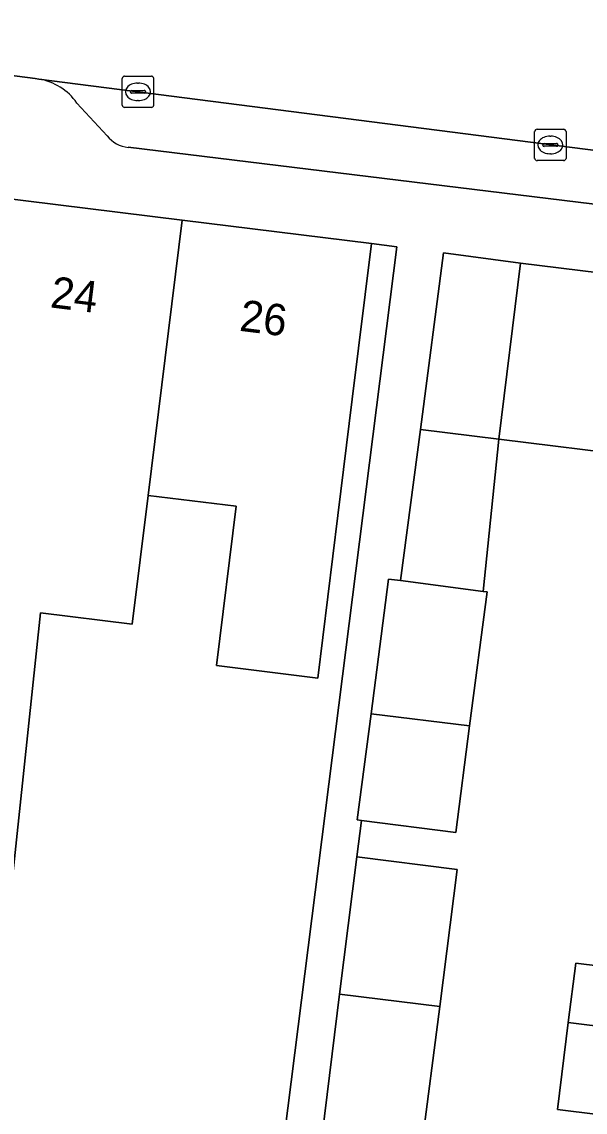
# Model space of a CAD drawing. Extents: x 162172 to 163187, y 382874 to 383685.
# Drawn here: x 162691.68 to 162709.67, y 383373.42 to 383408.18 of the extents above; entities that cross this region are included whole.
import ezdxf

# ---------------------------------------------------------------- set-up
doc = ezdxf.new("R2010")
doc.units = 0
for name, color, linetype in [('IMGEO_Erf', 7, 'Continuous'), ('IMGEO_Kolk', 7, 'Continuous'), ('IMGEO_Pand', 7, 'Continuous'), ('IMGEO_Pand_nummerreeks', 7, 'Continuous'), ('IMGEO_Parkeervlak_open', 7, 'Continuous'), ('IMGEO_Rijbaan_lokaal_open', 7, 'Continuous'), ('IMGEO_Voetpad_open', 7, 'Continuous')]:
    doc.layers.add(name, color=color, linetype=linetype)

msp = doc.modelspace()

# ---------------------------------------------------------------- linework, layer by layer
at = {"layer": 'IMGEO_Erf'}
for points in [[(162699.635, 383369.263), (162703.655, 383401.01), (162702.846, 383401.116), (162702.233, 383396.154), (162701.775, 383392.443), (162701.136, 383387.259), (162697.901, 383387.659), (162698.527, 383392.736), (162695.718, 383393.083), (162695.209, 383388.976), (162692.284, 383389.338), (162691.356, 383380.588)], [(162711.39, 383394.322), (162706.912, 383394.877), (162706.409, 383390.022), (162706.533, 383390.006), (162705.976, 383385.732), (162705.533, 383382.332), (162702.524, 383382.723), (162702.372, 383381.556), (162705.582, 383381.156), (162705.022, 383376.787), (162704.444, 383372.285)], [(162713.849, 383372.875), (162708.785, 383373.503), (162709.128, 383376.278), (162709.363, 383378.173), (162714.455, 383377.542)]]:
    msp.add_lwpolyline(points, dxfattribs=at)
msp.add_lwpolyline([(162707.605, 383400.49), (162705.145, 383400.814), (162704.405, 383395.188), (162706.912, 383394.877)], close=True, dxfattribs=at)
at = {"layer": 'IMGEO_Kolk'}
for p, q in [((162694.89, 383405.526), (162694.89, 383406.378)), ((162694.965, 383406.452), (162695.817, 383406.452)), ((162695.891, 383406.378), (162695.891, 383405.526)), ((162695.149, 383405.946), (162695.149, 383405.958)), ((162695.192, 383405.995), (162695.59, 383405.995)), ((162695.378, 383406.232), (162695.403, 383406.232)), ((162695.633, 383405.958), (162695.633, 383405.946)), ((162695.587, 383405.909), (162695.189, 383405.909)), ((162695.401, 383405.672), (162695.376, 383405.672)), ((162695.817, 383405.452), (162694.965, 383405.452)), ((162708.053, 383403.831), (162708.053, 383404.683)), ((162708.128, 383404.757), (162708.98, 383404.757)), ((162709.054, 383404.683), (162709.054, 383403.831)), ((162708.312, 383404.251), (162708.312, 383404.263)), ((162708.355, 383404.3), (162708.753, 383404.3)), ((162708.541, 383404.537), (162708.566, 383404.537)), ((162708.796, 383404.263), (162708.796, 383404.251)), ((162708.75, 383404.214), (162708.352, 383404.214)), ((162708.564, 383403.977), (162708.539, 383403.977)), ((162708.98, 383403.757), (162708.128, 383403.757))]:
    msp.add_line(p, q, dxfattribs=at)
for points in [[(162694.89, 383405.526), (162694.89, 383406.378)], [(162694.965, 383406.452), (162695.817, 383406.452)], [(162695.891, 383406.378), (162695.891, 383405.526)], [(162695.817, 383405.452), (162694.965, 383405.452)], [(162708.053, 383403.831), (162708.053, 383404.683)], [(162708.128, 383404.757), (162708.98, 383404.757)], [(162709.054, 383404.683), (162709.054, 383403.831)], [(162708.98, 383403.757), (162708.128, 383403.757)]]:
    msp.add_lwpolyline(points, dxfattribs=at)
for centre, radius, start, end in [((162694.967, 383406.376), 0.0765, 91.552, 178.448), ((162694.967, 383406.376), 0.0765, 91.552, 178.448), ((162695.815, 383406.376), 0.0765, 1.552, 88.448), ((162695.815, 383406.376), 0.0765, 1.552, 88.448), ((162695.189, 383405.955), 0.0403, 85.8775, 175.7526), ((162695.594, 383405.957), 0.0386, 1.7309, 96.639), ((162695.186, 383405.945), 0.0366, 178.938, 274.7102), ((162695.59, 383405.952), 0.043, 264.8664, 352.4533), ((162694.967, 383405.528), 0.0765, 181.552, 268.448), ((162694.967, 383405.528), 0.0765, 181.552, 268.448), ((162695.815, 383405.528), 0.0765, 271.552, 358.448), ((162695.815, 383405.528), 0.0765, 271.552, 358.448), ((162708.13, 383404.681), 0.0765, 91.552, 178.448), ((162708.13, 383404.681), 0.0765, 91.552, 178.448), ((162708.978, 383404.681), 0.0765, 1.552, 88.448), ((162708.978, 383404.681), 0.0765, 1.552, 88.448), ((162708.352, 383404.26), 0.0403, 85.8775, 175.7526), ((162708.349, 383404.25), 0.0366, 178.938, 274.7102), ((162708.753, 383404.257), 0.043, 264.8664, 352.4533), ((162708.757, 383404.262), 0.0386, 1.7309, 96.639), ((162708.13, 383403.833), 0.0765, 181.552, 268.448), ((162708.13, 383403.833), 0.0765, 181.552, 268.448), ((162708.978, 383403.833), 0.0765, 271.552, 358.448), ((162708.978, 383403.833), 0.0765, 271.552, 358.448)]:
    msp.add_arc(centre, radius, start, end, dxfattribs=at)
for centre, major_axis, ratio, start_param, end_param in [((162695.377, 383405.952), (-0.387, 0.002), 0.722429, 4.712389, 7.853982), ((162695.402, 383405.952), (-0.39, 0.002), 0.717154, 1.570796, 4.712389), ((162708.54, 383404.257), (-0.387, 0.002), 0.722429, 4.712389, 7.853982), ((162708.565, 383404.257), (-0.39, 0.002), 0.717154, 1.570796, 4.712389)]:
    msp.add_ellipse(centre, major_axis=major_axis, ratio=ratio, start_param=start_param, end_param=end_param, dxfattribs=at)
at = {"layer": 'IMGEO_Pand'}
for points in [[(162695.718, 383393.083), (162696.805, 383401.862), (162690.765, 383402.608), (162690.153, 383397.646), (162689.686, 383393.866), (162688.941, 383387.833), (162687.968, 383387.914), (162687.226, 383381.033), (162691.356, 383380.588), (162692.284, 383389.338), (162695.209, 383388.976)], [(162696.805, 383401.862), (162695.718, 383393.083), (162698.527, 383392.736), (162697.901, 383387.659), (162701.136, 383387.259), (162701.775, 383392.443), (162702.233, 383396.154), (162702.846, 383401.116)], [(162723.565, 383392.813), (162717.644, 383399.251), (162707.605, 383400.49), (162706.912, 383394.877), (162711.39, 383394.322)], [(162706.409, 383390.022), (162706.912, 383394.877), (162704.405, 383395.188), (162703.768, 383390.366)], [(162706.409, 383390.022), (162703.768, 383390.366), (162703.389, 383390.416), (162702.83, 383386.122), (162705.976, 383385.732), (162706.533, 383390.006)], [(162705.976, 383385.732), (162702.83, 383386.122), (162702.389, 383382.741), (162702.524, 383382.723), (162705.533, 383382.332)], [(162705.022, 383376.787), (162705.582, 383381.156), (162702.372, 383381.556), (162701.827, 383377.183)], [(162723.321, 383379.151), (162714.785, 383380.209), (162714.455, 383377.542), (162709.363, 383378.173), (162709.128, 383376.278), (162722.755, 383374.589)], [(162705.022, 383376.787), (162701.827, 383377.183), (162701.266, 383372.681), (162704.444, 383372.285)], [(162722.755, 383374.589), (162709.128, 383376.278), (162708.785, 383373.503), (162713.849, 383372.875), (162713.603, 383370.889), (162722.165, 383369.828)]]:
    msp.add_lwpolyline(points, close=True, dxfattribs=at)
at = {"layer": 'IMGEO_Parkeervlak_open'}
for points in [[(162725.462, 383402.102), (162721.544, 383402.607), (162692.226, 383406.357)], [(162693.439, 383405.594), (162694.409, 383404.551)], [(162695.082, 383404.182), (162710.402, 383402.317), (162710.466, 383403.3)]]:
    msp.add_lwpolyline(points, dxfattribs=at)
for centre, radius, start, end in [((162691.943, 383404.562), 1.818, 34.6134, 81.0452), ((162695.154, 383405.112), 0.933, 216.9815, 265.5474)]:
    msp.add_arc(centre, radius, start, end, dxfattribs=at)
at = {"layer": 'IMGEO_Rijbaan_lokaal_open'}
msp.add_lwpolyline([(162687.048, 383412.766), (162686.77, 383413.066), (162680.069, 383420.719), (162676.74, 383417.761), (162685.378, 383407.959), (162685.977, 383407.278), (162686.175, 383407.146), (162692.108, 383406.372), (162692.226, 383406.357), (162721.544, 383402.607), (162725.462, 383402.102), (162726.244, 383401.948), (162727.093, 383401.842), (162732.961, 383401.11)], dxfattribs=at)
at = {"layer": 'IMGEO_Voetpad_open'}
for points in [[(162621.793, 383474.445), (162636.646, 383457.594), (162640.509, 383453.212), (162641.92, 383451.874), (162646.859, 383446.226), (162654.627, 383437.34), (162658.471, 383432.944), (162662.315, 383428.547), (162666.159, 383424.151), (162670.003, 383419.754), (162673.839, 383415.368), (162676.527, 383412.293), (162677.251, 383411.459), (162680.771, 383407.436), (162684.317, 383403.384), (162687.08, 383403.199), (162690.765, 383402.608), (162696.805, 383401.862), (162702.846, 383401.116), (162703.655, 383401.01), (162699.635, 383369.263)], [(162692.226, 383406.357), (162692.108, 383406.372), (162686.175, 383407.146), (162685.977, 383407.278), (162685.378, 383407.959)], [(162694.409, 383404.551), (162693.439, 383405.594)], [(162710.466, 383403.3), (162710.402, 383402.317), (162695.082, 383404.182)], [(162701.266, 383372.681), (162701.827, 383377.183), (162702.372, 383381.556), (162702.524, 383382.723), (162702.389, 383382.741), (162702.83, 383386.122), (162703.389, 383390.416), (162703.768, 383390.366), (162704.405, 383395.188), (162705.145, 383400.814), (162707.605, 383400.49), (162717.644, 383399.251), (162727.106, 383397.755), (162728.889, 383397.652)]]:
    msp.add_lwpolyline(points, dxfattribs=at)
for centre, radius, start, end in [((162691.943, 383404.562), 1.818, 34.6134, 81.0452), ((162695.154, 383405.112), 0.933, 216.9815, 265.5474)]:
    msp.add_arc(centre, radius, start, end, dxfattribs=at)

# ---------------------------------------------------------------- texts
at = {"layer": 'IMGEO_Pand_nummerreeks'}
for s, rotation, p in [('24', 352.9583, (162692.564, 383399.081)), ('26', 352.9596, (162698.603, 383398.335))]:
    msp.add_text(s, height=1, rotation=rotation, dxfattribs=at).set_placement(p)

doc.saveas('drawing.dxf')
